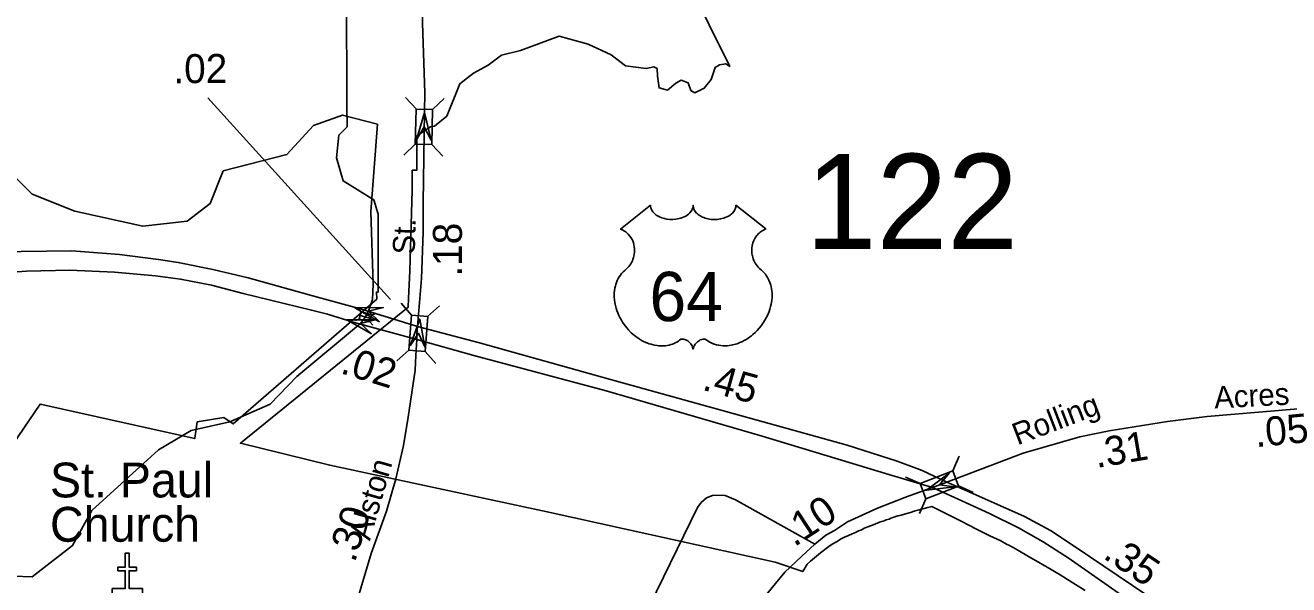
# Model space of a CAD drawing. Extents: x 2220236 to 2384410, y 720751 to 894131.
# Drawn here: x 2304976 to 2310420, y 812418 to 814830 of the extents above; entities that cross this region are included whole.
import ezdxf

# ---------------------------------------------------------------- set-up
doc = ezdxf.new("R2010")
doc.units = 0
doc.layers.add('Default', color=7, linetype='Continuous')

msp = doc.modelspace()

# ---------------------------------------------------------------- linework, layer by layer
at = {"layer": 'Default'}
for p, q in [((2306550, 813648.7), (2305763.2, 814518)), ((2306661.3, 814468.5), (2306613.9, 814518.7)), ((2306730.2, 814466.6), (2306780.4, 814514)), ((2306606.6, 814270.1), (2306656.7, 814317.5)), ((2306774.7, 814265.4), (2306727.3, 814315.5)), ((2306640.4, 813580), (2306595.3, 813632.2)), ((2306709.2, 813575), (2306761.4, 813620.1)), ((2306397.6, 813557.2), (2306415.3, 813563.8)), ((2306411.7, 813608.9), (2306423.6, 813594.3)), ((2306419.5, 813579), (2306465.3, 813566.5)), ((2306469.4, 813581.7), (2306487.1, 813588.2)), ((2306461.2, 813551.5), (2306473.1, 813536.9)), ((2306576.9, 813384.2), (2306629.1, 813429.3)), ((2306744.7, 813372), (2306699.5, 813424.2)), ((2308972.4, 812909), (2309000.3, 812972.1)), ((2308768.3, 812882.5), (2308831.4, 812854.7)), ((2308997.4, 812844.6), (2309060.5, 812816.8)), ((2308829.1, 812725.7), (2308856.9, 812788.8))]:
    msp.add_line(p, q, dxfattribs=at)
for points in [[(2306696.3, 814459.1), (2306697.4, 814539), (2306688.2, 814838.7), (2306687.6, 815216.5), (2306691.2, 815418.5), (2306698.2, 815549.5), (2306710.6, 815730.5), (2306721.4, 815852.6), (2306745.3, 816016.2), (2306753.8, 816062.6), (2306824.9, 816383.1), (2306851.5, 816471.6), (2306995, 816985.5), (2307048.5, 817185.4), (2307140, 817535.9), (2307169.5, 817641.5)], [(2306493.4, 814403.3), (2306343.5, 814443.1), (2306218.4, 814398.6), (2306103.4, 814272.5), (2305829.4, 814202.2), (2305772.4, 814062), (2305673.4, 813985.8), (2305482.5, 813964.8), (2305189.5, 814028.3), (2305005.3, 814102.8), (2304803.3, 814301.4), (2304058.4, 814608.9), (2303874.4, 814732.7), (2303665.3, 814812.8), (2303235.3, 815307.1), (2303059.4, 815365.6), (2302642.3, 815401.1), (2302207.3, 815570.3), (2302073.2, 815653.5)], [(2307655.2, 815371.8), (2308011.8, 814652.9), (2307994.2, 814664.4), (2307968, 814659.3), (2307948.5, 814648.5), (2307930.8, 814596.9), (2307902, 814559.7), (2307860.5, 814539.3), (2307844.5, 814549.1), (2307831.8, 814582.6), (2307802.8, 814593.4), (2307778.8, 814580.3), (2307743.8, 814550.1), (2307706.8, 814559.9), (2307700, 814610.3), (2307698.2, 814643.4), (2307684.8, 814651.2), (2307651.2, 814643.2), (2307562.5, 814655.3), (2307500.5, 814702.5), (2307402, 814748.1), (2307277, 814783.2), (2307109.8, 814721.7), (2307028.2, 814701.9), (2306970.5, 814657.8), (2306907.2, 814624), (2306849.2, 814577.8), (2306792.5, 814438.4), (2306738.8, 814395.9), (2306722.5, 814392.3), (2306662.8, 814353.2), (2306663.2, 814204.9), (2306643.2, 814204.9), (2306643.2, 814119.3), (2306633.8, 813771.7), (2306626.8, 813652.3), (2306626, 813614.5), (2305903.5, 813028.3), (2306288.2, 812933.8), (2307224.5, 812732.1), (2308207, 812515.8), (2308326.2, 812475.1), (2308345.5, 812506.8), (2308359, 812519.8), (2308367.5, 812528), (2308403.2, 812556.2), (2308433, 812579), (2308443.5, 812587.1), (2308456, 812594.2), (2308472, 812604.1), (2308491.5, 812616.2), (2308506.5, 812623.8), (2308523.8, 812631.4), (2308538.8, 812637.5), (2308554, 812644.1), (2308566, 812650.6), (2308576, 812653.6), (2308584.2, 812658.4), (2308591, 812661.8), (2308598.8, 812664.6), (2308602.5, 812666.6), (2308606, 812667.7), (2308618.2, 812672.9), (2308626.5, 812675.6), (2308636.2, 812679.8), (2308642.8, 812681.8), (2308648.8, 812683.7), (2308657, 812687.6), (2308667, 812690.8), (2308677.2, 812694.3), (2308685, 812697.8), (2308698.2, 812701.8), (2308705.8, 812705), (2308717.8, 812709.6), (2308731.5, 812714.2), (2308735.2, 812715), (2308745, 812717.1), (2308759.8, 812720.9), (2308774.5, 812725.4), (2308790.2, 812730.6), (2308811, 812736.6), (2308827.5, 812741.5), (2308849, 812747.8), (2308865.2, 812751.3), (2308882.8, 812756.1), (2308943, 812726.2), (2308994.2, 812700.1), (2309008, 812693), (2309075, 812657.7), (2309132, 812629.4), (2309179, 812607.1), (2309203.5, 812593.6), (2309216.5, 812587.7), (2309232.8, 812579), (2309252.2, 812568.2), (2309299.2, 812540.7), (2309372, 812498.4), (2309434.8, 812460.8), (2309490, 812427.1), (2309542.5, 812394)], [(2307655.2, 815371.8), (2308011.8, 814652.9), (2307994.2, 814664.4), (2307968, 814659.3), (2307948.5, 814648.5), (2307930.8, 814596.9), (2307902, 814559.7), (2307860.5, 814539.3), (2307844.5, 814549.1), (2307831.8, 814582.6), (2307802.8, 814593.4), (2307778.8, 814580.3), (2307743.8, 814550.1), (2307706.8, 814559.9), (2307700, 814610.3), (2307698.2, 814643.4), (2307684.8, 814651.2), (2307651.2, 814643.2), (2307562.5, 814655.3), (2307500.5, 814702.5), (2307402, 814748.1), (2307277, 814783.2), (2307109.8, 814721.7), (2307028.2, 814701.9), (2306970.5, 814657.8), (2306907.2, 814624), (2306849.2, 814577.8), (2306792.5, 814438.4), (2306738.8, 814395.9), (2306722.5, 814392.3), (2306662.8, 814353.2), (2306663.2, 814204.9), (2306643.2, 814204.9), (2306643.2, 814119.3), (2306633.8, 813771.7), (2306626.8, 813652.3), (2306626, 813614.5), (2305903.5, 813028.3), (2306288.2, 812933.8), (2307224.5, 812732.1), (2308207, 812515.8), (2308326.2, 812475.1), (2308345.5, 812506.8), (2308359, 812519.8), (2308367.5, 812528), (2308403.2, 812556.2), (2308433, 812579), (2308443.5, 812587.1), (2308456, 812594.2), (2308472, 812604.1), (2308491.5, 812616.2), (2308506.5, 812623.8), (2308523.8, 812631.4), (2308538.8, 812637.5), (2308554, 812644.1), (2308566, 812650.6), (2308576, 812653.6), (2308584.2, 812658.4), (2308591, 812661.8), (2308598.8, 812664.6), (2308602.5, 812666.6), (2308606, 812667.7), (2308618.2, 812672.9), (2308626.5, 812675.6), (2308636.2, 812679.8), (2308642.8, 812681.8), (2308648.8, 812683.7), (2308657, 812687.6), (2308667, 812690.8), (2308677.2, 812694.3), (2308685, 812697.8), (2308698.2, 812701.8), (2308705.8, 812705), (2308717.8, 812709.6), (2308731.5, 812714.2), (2308735.2, 812715), (2308745, 812717.1), (2308759.8, 812720.9), (2308774.5, 812725.4), (2308790.2, 812730.6), (2308811, 812736.6), (2308827.5, 812741.5), (2308849, 812747.8), (2308865.2, 812751.3), (2308882.8, 812756.1), (2308943, 812726.2), (2308994.2, 812700.1), (2309008, 812693), (2309075, 812657.7), (2309132, 812629.4), (2309179, 812607.1), (2309203.5, 812593.6), (2309216.5, 812587.7), (2309232.8, 812579), (2309252.2, 812568.2), (2309299.2, 812540.7), (2309372, 812498.4), (2309434.8, 812460.8), (2309490, 812427.1), (2309542.5, 812394)], [(2304684.2, 812674.6), (2305040.2, 813196.2), (2305706.2, 813048.5), (2305706.5, 813049.9), (2305717.2, 813120.3), (2305832, 813139.1), (2305867.5, 813114.3), (2305871.5, 813111.6), (2306491, 813649.9), (2306490.2, 813681), (2306496.5, 813679.4), (2306496.2, 814015.8), (2306478.5, 814077.4), (2306345.8, 814158.9), (2306317, 814258.9), (2306327.2, 814356), (2306362.5, 814391.9), (2306362.2, 814474.1), (2306361.8, 814568), (2306360, 814883.1)], [(2304684.2, 812674.6), (2305040.2, 813196.2), (2305706.2, 813048.5), (2305706.5, 813049.9), (2305717.2, 813120.3), (2305832, 813139.1), (2305867.5, 813114.3), (2305871.5, 813111.6), (2306491, 813649.9), (2306490.2, 813681), (2306496.5, 813679.4), (2306496.2, 814015.8), (2306478.5, 814077.4), (2306345.8, 814158.9), (2306317, 814258.9), (2306327.2, 814356), (2306362.5, 814391.9), (2306362.2, 814474.1), (2306361.8, 814568), (2306360, 814883.1)], [(2306666.2, 813531.8), (2306682.7, 813739), (2306691.2, 813938.9), (2306691.2, 814064.2), (2306696.3, 814459.1)], [(2306493.4, 814403.3), (2306464.5, 814027.9), (2306475.2, 813713.7), (2306472.7, 813648.1), (2306455.7, 813597.1), (2306442.4, 813572.8), (2306420.5, 813544.8), (2306146.4, 813315.9), (2306031.4, 813196.3), (2305857.3, 813120.4), (2305691.4, 813084), (2305550.4, 812999.5), (2305262.5, 812738.2), (2305180.4, 812587.2), (2305006.3, 812452.1), (2304840.5, 812458.4)], [(2306424.5, 813606.4), (2306235.7, 813658), (2305936.3, 813741.2), (2305785, 813777.8), (2305635.3, 813807.7), (2305550.5, 813821.1), (2305382.5, 813842.7), (2305176.2, 813857.7), (2304958.4, 813854.3), (2304787.1, 813844.4), (2304590, 813821.1), (2304451.9, 813797.8), (2304318.9, 813771.1), (2304279.6, 813760.8)], [(2304364.9, 813684.5), (2304488.5, 813711.2), (2304613.2, 813737.8), (2304802, 813757.8), (2304981.6, 813769.5), (2305167.9, 813774.5), (2305360.9, 813766.1), (2305537.2, 813749.5), (2305645.3, 813736.2), (2305778.3, 813709.6), (2305914.7, 813674.6), (2306209.1, 813601.4), (2306278.7, 813584.4)], [(2306278.7, 813584.4), (2306389.6, 813551), (2306662.9, 813476)], [(2306666.2, 813531.8), (2306424.5, 813606.4)], [(2306662.9, 813476), (2306664, 813499.1), (2306666.2, 813531.8)], [(2308947.5, 812861.3), (2308840.2, 812911), (2308732.8, 812951.2), (2308518, 813019.5), (2308180.7, 813113.9), (2307498.1, 813302.8), (2306932.9, 813461.5), (2306666.2, 813531.8)], [(2306043.4, 811225.4), (2306205.1, 811713.8), (2306332.4, 812104.5), (2306467, 812553.4), (2306532.9, 812735.9), (2306572.9, 812874.8), (2306606.4, 813018), (2306626.4, 813140.9), (2306656.4, 813342.9), (2306659.5, 813406.8), (2306662.9, 813476)], [(2306662.9, 813476), (2306908.4, 813406.8), (2307478.7, 813253.7), (2308151.6, 813058.7), (2308697.1, 812893.3), (2308884.4, 812837.1)], [(2310743.5, 813249.4), (2310562.3, 813185.2), (2310068.8, 813143.8), (2309897.3, 813122), (2309645.8, 813081.3), (2309520, 813056), (2309275, 812985.4), (2308947.5, 812861.3)], [(2308947.5, 812861.3), (2308884.4, 812837.1)], [(2310423.3, 811937.8), (2309869.6, 812332.5), (2309499.7, 812582.6), (2309393.3, 812651.9), (2309281.9, 812712.2), (2309149.1, 812771.1), (2309022.3, 812827.4), (2308947.5, 812861.3)], [(2308884.4, 812837.1), (2308788.7, 812803), (2308765.9, 812794.2), (2308647.5, 812748.6), (2308581.4, 812719), (2308518.5, 812689.4), (2308462.9, 812652.9), (2308425.2, 812632.3), (2308377.5, 812594), (2308321.3, 812540.8), (2308249, 812472.5), (2308115.4, 812309.6), (2307984.1, 812143.2), (2307917.7, 812047.6), (2307865.8, 811952.2), (2307718.2, 811635.7), (2307568.4, 811264.4), (2307392.6, 810822.9)], [(2307667.6, 812330), (2307873.2, 812751.9), (2307887.8, 812772.3), (2307911.2, 812792.8), (2307937.4, 812803.1), (2307943.6, 812805.1), (2307991.4, 812803.7), (2308035.7, 812784.1), (2308377.5, 812594)], [(2308884.4, 812837.1), (2309011.4, 812780.5), (2309130.8, 812726.2), (2309256.3, 812664), (2309361.7, 812603.7), (2309469.1, 812534.4), (2309829, 812283.3), (2310362, 811904.6), (2310531.7, 811780.1)]]:
    msp.add_lwpolyline(points, dxfattribs=at)
for points in [[(2306656.7, 814317.5), (2306660.9, 814468.5), (2306731.5, 814466.6), (2306727.3, 814315.5)], [(2306661.8, 814337), (2306696.7, 814453.8), (2306724.9, 814335.2), (2306694.9, 814392.9)], [(2307669.8, 814054.1), (2307670.2, 814048.8), (2307671.4, 814042.5), (2307672.4, 814039.2), (2307675.4, 814033), (2307680.3, 814025.6), (2307687.1, 814018.4), (2307694.7, 814012.1), (2307699.9, 814008.8), (2307708.7, 814004.1), (2307718.6, 813999.9), (2307729.7, 813996.7), (2307741, 813994.4), (2307753.4, 813993), (2307765.6, 813992.8), (2307778.8, 813993.8), (2307793.4, 813996.6), (2307800.2, 813998.4), (2307807.7, 814001), (2307814.7, 814003.8), (2307822.4, 814007.9), (2307828.5, 814011.9), (2307833.3, 814015.4), (2307840.2, 814021.9), (2307845.6, 814028.7), (2307847.9, 814032.5), (2307849.9, 814036.1), (2307852.5, 814043.9), (2307853.3, 814047.3), (2307853.8, 814054.4), (2307854.3, 814048.4), (2307854.9, 814044.7), (2307855.9, 814041.1), (2307857.4, 814037.2), (2307860.1, 814031.7), (2307863.2, 814027.2), (2307868.9, 814020.4), (2307872.5, 814017.1), (2307875.7, 814014.4), (2307884.5, 814008.4), (2307894.7, 814003.2), (2307899.7, 814001), (2307904.9, 813999.2), (2307911.4, 813997.2), (2307918.2, 813995.6), (2307924.9, 813994.5), (2307931.7, 813993.5), (2307938.7, 813993), (2307944.4, 813992.8), (2307951.4, 813992.9), (2307957.8, 813993.3), (2307964.4, 813994), (2307971.7, 813995.3), (2307977.6, 813996.5), (2307985.3, 813998.6), (2307992.3, 814001.1), (2307998.4, 814003.8), (2308006.4, 814007.9), (2308012.9, 814012), (2308017.6, 814015.8), (2308023.2, 814020.9), (2308028.5, 814027.1), (2308031.6, 814031.6), (2308033.8, 814036.2), (2308035.9, 814041.1), (2308037.1, 814046.2), (2308037.8, 814050.7), (2308037.9, 814054.6), (2308166.5, 813952.1), (2308163.4, 813951), (2308156.5, 813947.5), (2308150.9, 813944.3), (2308142.1, 813938), (2308138.3, 813934.6), (2308134.5, 813931), (2308131, 813927.2), (2308127.9, 813923.7), (2308124.2, 813918.5), (2308120.8, 813913.3), (2308117.6, 813907.6), (2308115.2, 813902.7), (2308111.2, 813892.4), (2308109.3, 813885.8), (2308108.1, 813880.3), (2308106.6, 813868.8), (2308106.2, 813863.3), (2308106.2, 813857.9), (2308106.5, 813852.2), (2308107, 813846.8), (2308108, 813841.1), (2308108.9, 813836.1), (2308110.5, 813829.9), (2308112.8, 813822.8), (2308115.6, 813815.8), (2308121.5, 813804.7), (2308129.1, 813793.3), (2308134.5, 813786.9), (2308139.8, 813781.4), (2308147.7, 813774.7), (2308152, 813770.9), (2308156.9, 813766), (2308165, 813756.7), (2308168.3, 813752.2), (2308171.6, 813747.3), (2308174.6, 813742.2), (2308177.6, 813736.7), (2308180.1, 813732), (2308184.6, 813720.9), (2308187.9, 813710.2), (2308189.4, 813704.6), (2308191.8, 813692), (2308192.7, 813685.8), (2308193.7, 813673.4), (2308193.7, 813658.6), (2308192.6, 813644.4), (2308189.9, 813627.9), (2308187.7, 813618.1), (2308184.4, 813606.6), (2308181.1, 813596.6), (2308175.2, 813582), (2308170, 813571.3), (2308163.2, 813558.9), (2308158.6, 813551.3), (2308153.2, 813543.3), (2308146.5, 813534), (2308138.6, 813524.1), (2308129.1, 813513.7), (2308121.4, 813506), (2308111.4, 813497.1), (2308105.3, 813492.1), (2308096.6, 813485.5), (2308084.8, 813477.6), (2308073.1, 813470.9), (2308063.2, 813465.8), (2308054.3, 813462), (2308043, 813457.6), (2308024, 813452.4), (2308017.1, 813451), (2308008.9, 813449.7), (2308001.2, 813449), (2307993.7, 813448.5), (2307983.7, 813448.5), (2307973.8, 813449.3), (2307964.3, 813450.7), (2307954.5, 813452.7), (2307944.3, 813455.7), (2307935, 813459.4), (2307925.6, 813464), (2307909.7, 813474.1), (2307905.1, 813476.5), (2307902.5, 813477.2), (2307896.3, 813477.5), (2307890.6, 813476.3), (2307884.6, 813473.9), (2307881.1, 813472), (2307876.3, 813468.9), (2307872.7, 813466), (2307868.3, 813461.8), (2307865.2, 813458.3), (2307862.9, 813455.6), (2307858.4, 813448.5), (2307856.8, 813445.2), (2307855.2, 813440.8), (2307853.7, 813434.5), (2307851.7, 813442.5), (2307849.3, 813447.8), (2307846.6, 813452.4), (2307843.7, 813456.4), (2307839.3, 813461.6), (2307835.2, 813465.5), (2307830.4, 813469.4), (2307825.2, 813472.5), (2307821.1, 813474.7), (2307817.3, 813476.1), (2307812.6, 813477.2), (2307808.8, 813477.6), (2307805.7, 813477.5), (2307801.4, 813476.5), (2307795.6, 813472.3), (2307790.1, 813468.5), (2307784.1, 813464.8), (2307777, 813461), (2307771.7, 813458.6), (2307765.5, 813456.1), (2307758.2, 813453.7), (2307750.3, 813451.6), (2307742.2, 813450), (2307735.1, 813448.9), (2307727.4, 813448.2), (2307720.5, 813448), (2307713.3, 813448.1), (2307706.5, 813448.6), (2307698.7, 813449.3), (2307689, 813450.7), (2307680.9, 813452.6), (2307672.4, 813454.8), (2307663.7, 813457.6), (2307654.3, 813461.1), (2307642.6, 813466.2), (2307634.5, 813470.4), (2307621.7, 813477.8), (2307606.6, 813488.2), (2307595.3, 813497.4), (2307587, 813504.9), (2307574.7, 813517.4), (2307567.6, 813525.5), (2307556.3, 813540.1), (2307549.1, 813550.7), (2307544.4, 813558.4), (2307537.6, 813570.9), (2307533.8, 813578.7), (2307528.9, 813590.1), (2307525.1, 813600.5), (2307521.9, 813610.4), (2307520.2, 813616.7), (2307517.8, 813627.7), (2307516.3, 813635.5), (2307514.9, 813646.2), (2307514.1, 813657.6), (2307513.9, 813668), (2307514.2, 813676.6), (2307515.2, 813686.7), (2307516.9, 813697.5), (2307518.9, 813706.6), (2307520.8, 813713.3), (2307523.5, 813721.3), (2307527.1, 813730.2), (2307531.4, 813738.7), (2307535.4, 813745.8), (2307540.5, 813753.4), (2307545.5, 813759.8), (2307552.1, 813767), (2307558.9, 813773.5), (2307565.2, 813778.6), (2307572.7, 813785.9), (2307576.5, 813790.3), (2307581.2, 813796.5), (2307584.9, 813802.2), (2307587.9, 813807.3), (2307591.8, 813814.8), (2307594.1, 813820.4), (2307597.1, 813829.1), (2307598.6, 813835.1), (2307600.1, 813843), (2307601.1, 813850.3), (2307601.5, 813859.5), (2307601.2, 813867.1), (2307600.3, 813876), (2307598.6, 813884.5), (2307596.6, 813892), (2307593.4, 813900.5), (2307590.5, 813906.7), (2307585.5, 813915.2), (2307580.1, 813923), (2307574.4, 813929.4), (2307568.7, 813935.1), (2307563.2, 813939.3), (2307558, 813943), (2307551.5, 813947), (2307545.2, 813950.1), (2307541.2, 813951.7)], [(2306502.7, 813552.2), (2306396.7, 813612.4), (2306518.7, 813613.2), (2306455.7, 813597.1)], [(2306415.3, 813563.8), (2306461.1, 813551.2), (2306469.4, 813581.7), (2306423.6, 813594.3)], [(2306629.1, 813429.3), (2306640.1, 813580), (2306710.5, 813574.9), (2306699.5, 813424.2)], [(2306634.3, 813449), (2306675.9, 813563.6), (2306697.2, 813443.6), (2306670.6, 813502.9)], [(2306467.5, 813499.9), (2306361.5, 813560.2), (2306483.5, 813561), (2306420.5, 813544.8)], [(2308831.4, 812854.7), (2308972.3, 812909.3), (2308997.8, 812843.4), (2308856.9, 812788.8)], [(2308980.1, 812840.2), (2308859, 812826.1), (2308956.8, 812898.9), (2308915.7, 812848.6)], [(2305350.3, 812402.4), (2305407.3, 812402.5), (2305407.3, 812478.6), (2305375.3, 812478.6), (2305375.3, 812494.6), (2305407.3, 812494.6), (2305407.3, 812554.8), (2305423.3, 812554.8), (2305423.3, 812494.6), (2305455.3, 812494.6), (2305455.3, 812478.6), (2305423.3, 812478.6), (2305423.3, 812402.5), (2305480.9, 812402.4), (2305480.9, 812295.9), (2305350.3, 812295.9)]]:
    msp.add_lwpolyline(points, close=True, dxfattribs=at)

# ---------------------------------------------------------------- texts
for s, height, rotation, p in [('.02', 125, 0.431, (2305614.7, 814580.1)), ('St.', 95, 88.1321, (2306653.9, 813841)), ('.18', 125, 90.073, (2306857.8, 813746.5)), ('.02', 125, 342.8598, (2306329.5, 813331.6)), ('.45', 125, 344.5372, (2307888.7, 813259.6)), ('Acres', 95, 2.9962, (2310100.6, 813178)), ('Rolling', 95, 21.0135, (2309251.2, 813018.5)), ('.05', 125, 5.6679, (2310278.6, 813011.1)), ('.31', 125, 9.6344, (2309591.8, 812921.3)), ('Alston', 95, 73.9099, (2306461, 812605.2)), ('.30', 125, 72.4479, (2306395.9, 812510.8)), ('.10', 125, 33.2832, (2308289.6, 812579.3)), ('.35', 125, 326.1012, (2309615.4, 812535.6))]:
    msp.add_text(s, height=height, rotation=rotation, dxfattribs=at).set_placement(p)
for s, height, p in [('122', 410.1, (2308339, 813865.8)), ('64', 212.5, (2307665.6, 813554.8)), ('St. Paul', 150, (2305082.8, 812794.9)), ('Church', 150, (2305082.8, 812603.9))]:
    msp.add_text(s, height=height, dxfattribs=at).set_placement(p)

doc.saveas('drawing.dxf')
